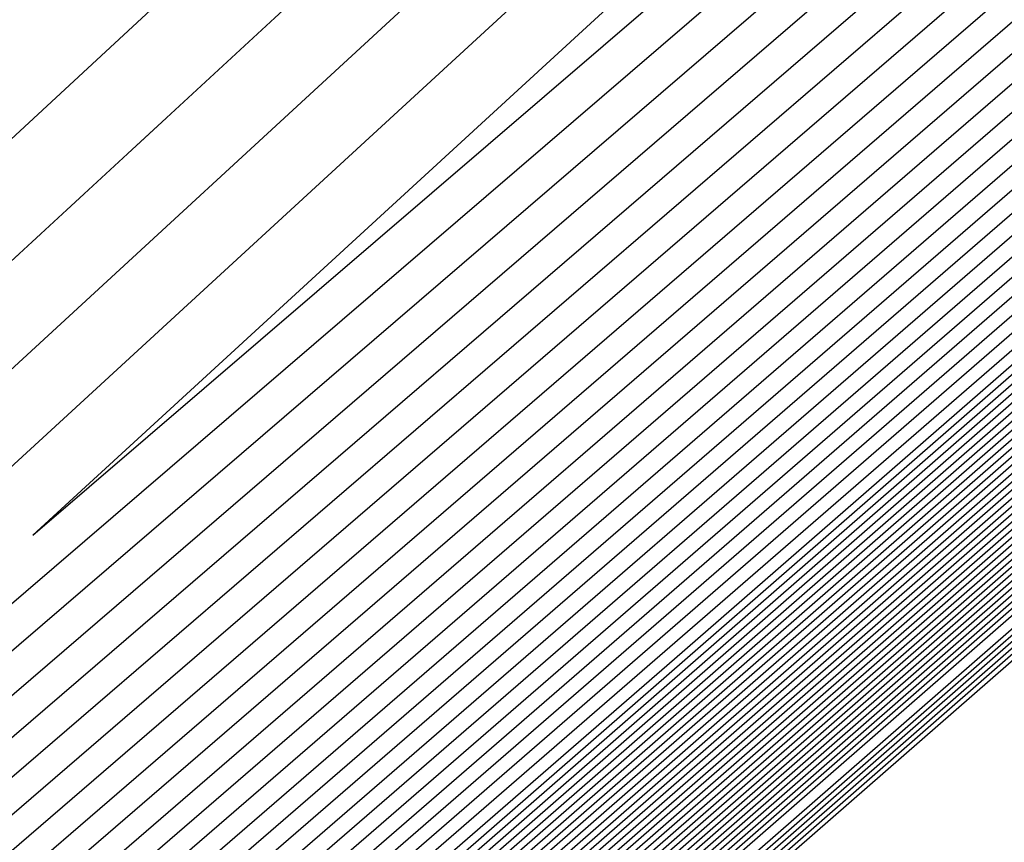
# Model space of a CAD drawing. Extents: x 3249832 to 3255657, y 13789405 to 13793316.
# Tile 813 of 1056: x 3253209.037 to 3253209.214, y 13791258.238 to 13791258.386. Entities that reach past the tile are written whole.
import ezdxf

# ---------------------------------------------------------------- set-up
doc = ezdxf.new("R2010")
doc.units = 0
doc.header["$LTSCALE"] = 100
doc.header["$MEASUREMENT"] = 0
for name, color, linetype in [('GRATIO_03231_CON', 1, 'CONTINUOUS'), ('GRATIO_0323_ICON', 1, 'CONTINUOUS'), ('TARGETS_EAST', 7, 'CONTINUOUS')]:
    doc.layers.add(name, color=color, linetype=linetype)

# ---------------------------------------------------------------- blocks, each defined once
blk = doc.blocks.new('Gratio_032316_contours')
at = {"layer": 'GRATIO_03231_CON', "color": 1, "linetype": 'Continuous', "flags": 128}
for points in [[(3253179.55027, 13791232.39503), (3253186.87441, 13791238.77001), (3253201.4775, 13791251.51898), (3253219.20823, 13791267.00714), (3253234.45763, 13791280.32933), (3253243.00028, 13791287.79153), (3253246.14511, 13791290.5444), (3253246.5846, 13791290.94974), (3253247.02187, 13791291.379), (3253250.20254, 13791294.24212), (3253258.88285, 13791301.95866), (3253274.44262, 13791315.73867), (3253292.7559, 13791331.95413), (3253308.32028, 13791345.76753)], [(3253180.16544, 13791232.93802), (3253187.28488, 13791239.13155), (3253201.72516, 13791251.73678), (3253219.33902, 13791267.12228), (3253234.51314, 13791280.37862), (3253243.01644, 13791287.80647), (3253246.14668, 13791290.54676), (3253246.58389, 13791290.95054), (3253247.01645, 13791291.37639), (3253250.16633, 13791294.21318), (3253258.7639, 13791301.85732), (3253274.17605, 13791315.50724), (3253292.31584, 13791331.56933), (3253307.73285, 13791345.25198)], [(3253180.78061, 13791233.481), (3253187.69534, 13791239.49309), (3253201.97282, 13791251.95458), (3253219.46981, 13791267.23741), (3253234.56866, 13791280.42791), (3253243.03259, 13791287.8214), (3253246.14825, 13791290.54912), (3253246.58317, 13791290.95133), (3253247.01103, 13791291.37378), (3253250.13013, 13791294.18424), (3253258.64495, 13791301.75599), (3253273.90947, 13791315.27582), (3253291.87577, 13791331.18453), (3253307.14542, 13791344.73643)], [(3253181.39578, 13791234.02399), (3253188.1058, 13791239.85463), (3253202.22048, 13791252.17237), (3253219.6006, 13791267.35254), (3253234.62418, 13791280.4772), (3253243.04874, 13791287.83633), (3253246.14982, 13791290.55149), (3253246.58246, 13791290.95213), (3253247.00561, 13791291.37117), (3253250.09393, 13791294.15529), (3253258.526, 13791301.65465), (3253273.6429, 13791315.0444), (3253291.4357, 13791330.79973), (3253306.55799, 13791344.22088)], [(3253182.62612, 13791235.10996), (3253188.92672, 13791240.5777), (3253202.71581, 13791252.60797), (3253219.86218, 13791267.58281), (3253234.73522, 13791280.57579), (3253243.08105, 13791287.8662), (3253246.15297, 13791290.55621), (3253246.58103, 13791290.95372), (3253246.99477, 13791291.36594), (3253250.02153, 13791294.09741), (3253258.2881, 13791301.45198), (3253273.10975, 13791314.58156), (3253290.55557, 13791330.03014), (3253305.38313, 13791343.18978)], [(3253183.24129, 13791235.65295), (3253189.33718, 13791240.93924), (3253202.96347, 13791252.82577), (3253219.99297, 13791267.69794), (3253234.79073, 13791280.62508), (3253243.0972, 13791287.88113), (3253246.15454, 13791290.55858), (3253246.58032, 13791290.95452), (3253246.98935, 13791291.36333), (3253249.98532, 13791294.06847), (3253258.16915, 13791301.35065), (3253272.84317, 13791314.35013), (3253290.11551, 13791329.64534), (3253304.7957, 13791342.67423)], [(3253189.74764, 13791241.30078), (3253203.21113, 13791253.04357), (3253220.12376, 13791267.81308), (3253234.84625, 13791280.67437), (3253243.11336, 13791287.89607), (3253246.15611, 13791290.56094), (3253246.57961, 13791290.95531), (3253246.98393, 13791291.36072), (3253249.94912, 13791294.03953), (3253258.05019, 13791301.24931), (3253272.5766, 13791314.11871), (3253289.67544, 13791329.26055), (3253304.20827, 13791342.15868)], [(3253190.1581, 13791241.66232), (3253203.45879, 13791253.26136), (3253220.25455, 13791267.92821), (3253234.90177, 13791280.72366), (3253243.12951, 13791287.911), (3253246.15768, 13791290.5633), (3253246.57889, 13791290.95611), (3253246.97851, 13791291.35811), (3253249.91292, 13791294.01058), (3253257.93124, 13791301.14798), (3253272.31002, 13791313.88729), (3253289.23538, 13791328.87575), (3253303.62084, 13791341.64313)], [(3253190.97902, 13791242.38539), (3253203.95411, 13791253.69696), (3253220.51613, 13791268.15847), (3253235.01281, 13791280.82224), (3253243.16182, 13791287.94087), (3253246.16082, 13791290.56803), (3253246.57747, 13791290.9577), (3253246.96767, 13791291.35288), (3253249.84051, 13791293.9527), (3253257.69334, 13791300.94531), (3253271.77687, 13791313.42445), (3253288.35525, 13791328.10615), (3253302.44598, 13791340.61203)], [(3253191.38948, 13791242.74693), (3253204.20177, 13791253.91476), (3253220.64692, 13791268.27361), (3253235.06832, 13791280.87154), (3253243.17797, 13791287.9558), (3253246.1624, 13791290.57039), (3253246.57675, 13791290.9585), (3253246.96225, 13791291.35027), (3253249.80431, 13791293.92376), (3253257.57439, 13791300.84397), (3253271.51029, 13791313.19303), (3253287.91518, 13791327.72135), (3253301.85855, 13791340.09648)], [(3253191.79994, 13791243.10847), (3253204.44943, 13791254.13256), (3253220.77772, 13791268.38874), (3253235.12384, 13791280.92083), (3253243.19412, 13791287.97073), (3253246.16397, 13791290.57276), (3253246.57604, 13791290.95929), (3253246.95683, 13791291.34766), (3253249.76811, 13791293.89481), (3253257.45544, 13791300.74264), (3253271.24372, 13791312.9616), (3253287.47511, 13791327.33655), (3253301.27112, 13791339.58093)], [(3253192.2104, 13791243.47001), (3253204.69709, 13791254.35035), (3253220.90851, 13791268.50387), (3253235.17936, 13791280.97012), (3253243.21028, 13791287.98567), (3253246.16554, 13791290.57512), (3253246.57533, 13791290.96009), (3253246.95142, 13791291.34505), (3253249.73191, 13791293.86587), (3253257.33649, 13791300.6413), (3253270.97714, 13791312.73018), (3253287.03505, 13791326.95176), (3253300.68369, 13791339.06538)], [(3253193.03132, 13791244.19308), (3253205.19242, 13791254.78595), (3253221.17009, 13791268.73414), (3253235.29039, 13791281.0687), (3253243.24258, 13791288.01553), (3253246.16868, 13791290.57985), (3253246.5739, 13791290.96168), (3253246.94058, 13791291.33982), (3253249.6595, 13791293.80799), (3253257.09858, 13791300.43863), (3253270.44399, 13791312.26734), (3253286.15492, 13791326.18216), (3253299.50883, 13791338.03428)], [(3253193.44178, 13791244.55462), (3253205.44008, 13791255.00375), (3253221.30088, 13791268.84927), (3253235.34591, 13791281.11799), (3253243.25874, 13791288.03047), (3253246.17025, 13791290.58221), (3253246.57319, 13791290.96248), (3253246.93516, 13791291.33721), (3253249.6233, 13791293.77904), (3253256.97963, 13791300.3373), (3253270.17741, 13791312.03592), (3253285.71485, 13791325.79737), (3253298.92139, 13791337.51873)], [(3253193.85224, 13791244.91616), (3253205.68774, 13791255.22155), (3253221.43167, 13791268.9644), (3253235.40143, 13791281.16728), (3253243.27489, 13791288.0454), (3253246.17182, 13791290.58457), (3253246.57247, 13791290.96327), (3253246.92974, 13791291.3346), (3253249.5871, 13791293.7501), (3253256.86068, 13791300.23596), (3253269.91084, 13791311.8045), (3253285.27479, 13791325.41257), (3253298.33396, 13791337.00318)], [(3253194.2627, 13791245.2777), (3253205.9354, 13791255.43934), (3253221.56246, 13791269.07954), (3253235.45695, 13791281.21658), (3253243.29104, 13791288.06033), (3253246.17339, 13791290.58694), (3253246.57176, 13791290.96407), (3253246.92432, 13791291.33198), (3253249.55089, 13791293.72116), (3253256.74173, 13791300.13463), (3253269.64426, 13791311.57307), (3253284.83472, 13791325.02777), (3253297.74653, 13791336.48763)], [(3253195.08362, 13791246.00077), (3253206.43072, 13791255.87494), (3253221.82404, 13791269.3098), (3253235.56798, 13791281.31516), (3253243.32335, 13791288.0902), (3253246.17654, 13791290.59166), (3253246.57033, 13791290.96566), (3253246.91348, 13791291.32676), (3253249.47849, 13791293.66327), (3253256.50383, 13791299.93196), (3253269.11111, 13791311.11023), (3253283.95459, 13791324.25817), (3253296.57167, 13791335.45653)], [(3253195.49408, 13791246.36231), (3253206.67838, 13791256.09274), (3253221.95483, 13791269.42494), (3253235.6235, 13791281.36445), (3253243.3395, 13791288.10513), (3253246.17811, 13791290.59402), (3253246.56962, 13791290.96646), (3253246.90806, 13791291.32415), (3253249.44229, 13791293.63433), (3253256.38488, 13791299.83062), (3253268.84454, 13791310.87881), (3253283.51452, 13791323.87338), (3253295.98424, 13791334.94098)], [(3253195.90454, 13791246.72385), (3253206.92604, 13791256.31054), (3253222.08562, 13791269.54007), (3253235.67902, 13791281.41374), (3253243.35566, 13791288.12007), (3253246.17968, 13791290.59639), (3253246.56891, 13791290.96725), (3253246.90264, 13791291.32154), (3253249.40609, 13791293.60539), (3253256.26593, 13791299.72929), (3253268.57796, 13791310.64739), (3253283.07446, 13791323.48858), (3253295.39681, 13791334.42543)], [(3253196.31501, 13791247.08539), (3253207.1737, 13791256.52833), (3253222.21641, 13791269.6552), (3253235.73454, 13791281.46303), (3253243.37181, 13791288.135), (3253246.18125, 13791290.59875), (3253246.56819, 13791290.96805), (3253246.89722, 13791291.31892), (3253249.36988, 13791293.57645), (3253256.14697, 13791299.62795), (3253268.31138, 13791310.41597), (3253282.63439, 13791323.10378), (3253294.80938, 13791333.90988)], [(3253197.13593, 13791247.80846), (3253207.66903, 13791256.96393), (3253222.47799, 13791269.88547), (3253235.84557, 13791281.56162), (3253243.40412, 13791288.16487), (3253246.18439, 13791290.60348), (3253246.56677, 13791290.96964), (3253246.88638, 13791291.3137), (3253249.29748, 13791293.51856), (3253255.90907, 13791299.42528), (3253267.77823, 13791309.95312), (3253281.75426, 13791322.33419), (3253293.63452, 13791332.87878)], [(3253197.54639, 13791248.17), (3253207.91669, 13791257.18173), (3253222.60878, 13791270.0006), (3253235.90109, 13791281.61091), (3253243.42027, 13791288.1798), (3253246.18596, 13791290.60584), (3253246.56605, 13791290.97044), (3253246.88096, 13791291.31109), (3253249.26128, 13791293.48962), (3253255.79012, 13791299.32395), (3253267.51166, 13791309.7217), (3253281.31419, 13791321.94939), (3253293.04709, 13791332.36323), (3253299.24948, 13791337.92415)], [(3253197.95685, 13791248.53154), (3253208.16435, 13791257.39953), (3253222.73957, 13791270.11573), (3253235.95661, 13791281.6602), (3253243.43643, 13791288.19473), (3253246.18754, 13791290.6082), (3253246.56534, 13791290.97123), (3253246.87554, 13791291.30847), (3253249.22507, 13791293.46068), (3253255.67117, 13791299.22261), (3253267.24508, 13791309.49028), (3253280.87413, 13791321.56459), (3253292.45966, 13791331.84768), (3253298.58416, 13791337.33876)], [(3253198.36731, 13791248.89308), (3253208.41201, 13791257.61732), (3253222.87037, 13791270.23087), (3253236.01213, 13791281.70949), (3253243.45258, 13791288.20967), (3253246.18911, 13791290.61057), (3253246.56463, 13791290.97203), (3253246.87012, 13791291.30586), (3253249.18887, 13791293.43173), (3253255.55222, 13791299.12128), (3253266.9785, 13791309.25886), (3253280.43407, 13791321.17979), (3253291.87223, 13791331.33213), (3253297.91884, 13791336.75338)], [(3253199.18823, 13791249.61615), (3253208.90733, 13791258.05292), (3253223.13195, 13791270.46113), (3253236.12316, 13791281.80807), (3253243.48489, 13791288.23953), (3253246.19225, 13791290.61529), (3253246.5632, 13791290.97362), (3253246.85928, 13791291.30064), (3253249.11647, 13791293.37385), (3253255.31432, 13791298.91861), (3253266.44535, 13791308.79601), (3253279.55394, 13791320.4102), (3253290.69737, 13791330.30103), (3253296.5882, 13791335.58261)], [(3253199.59869, 13791249.97769), (3253209.15499, 13791258.27072), (3253223.26274, 13791270.57626), (3253236.17868, 13791281.85736), (3253243.50104, 13791288.25447), (3253246.19382, 13791290.61766), (3253246.56249, 13791290.97442), (3253246.85386, 13791291.29803), (3253249.08026, 13791293.34491), (3253255.19536, 13791298.81727), (3253266.17878, 13791308.56459), (3253279.11387, 13791320.0254), (3253290.10994, 13791329.78548), (3253295.92288, 13791334.99723)], [(3253200.00915, 13791250.33923), (3253209.40265, 13791258.48852), (3253223.39353, 13791270.6914), (3253236.2342, 13791281.90666), (3253243.51719, 13791288.2694), (3253246.19539, 13791290.62002), (3253246.56177, 13791290.97521), (3253246.84844, 13791291.29541), (3253249.04406, 13791293.31596), (3253255.07641, 13791298.71594), (3253265.9122, 13791308.33317), (3253278.6738, 13791319.6406), (3253289.52251, 13791329.26993), (3253295.25756, 13791334.41184)], [(3253200.41961, 13791250.70077), (3253209.65031, 13791258.70631), (3253223.52432, 13791270.80653), (3253236.28972, 13791281.95595), (3253243.53335, 13791288.28434), (3253246.19696, 13791290.62238), (3253246.56106, 13791290.97601), (3253246.84302, 13791291.2928), (3253249.00786, 13791293.28702), (3253254.95746, 13791298.6146), (3253265.64563, 13791308.10175), (3253278.23374, 13791319.25581), (3253288.93508, 13791328.75438), (3253294.59224, 13791333.82646)], [(3253201.24053, 13791251.42384), (3253210.14563, 13791259.14191), (3253223.7859, 13791271.0368), (3253236.40075, 13791282.05453), (3253243.56565, 13791288.3142), (3253246.20011, 13791290.62711), (3253246.55963, 13791290.9776), (3253246.83219, 13791291.28758), (3253248.93546, 13791293.22914), (3253254.71956, 13791298.41193), (3253265.11248, 13791307.63891), (3253277.35361, 13791318.48621), (3253287.76022, 13791327.72328), (3253293.2616, 13791332.65569)], [(3253201.65099, 13791251.78538), (3253210.3933, 13791259.35971), (3253223.91669, 13791271.15193), (3253236.45627, 13791282.10382), (3253243.58181, 13791288.32914), (3253246.20168, 13791290.62947), (3253246.55892, 13791290.9784), (3253246.82677, 13791291.28496), (3253248.89925, 13791293.20019), (3253254.60061, 13791298.3106), (3253264.8459, 13791307.40749), (3253276.91354, 13791318.10141), (3253287.17279, 13791327.20773)], [(3253215.27891, 13791264.12388), (3253208.32754, 13791257.89481), (3253202.31158, 13791252.48555), (3253202.06145, 13791252.14692), (3253210.64096, 13791259.57751), (3253224.04748, 13791271.26706)], [(3253216.27123, 13791264.99994), (3253209.15191, 13791258.62312), (3253202.92675, 13791253.02854), (3253202.47191, 13791252.50846), (3253210.88862, 13791259.7953), (3253224.17827, 13791271.38219)], [(3253218.25586, 13791266.75207), (3253210.80067, 13791260.07975), (3253204.15709, 13791254.11451), (3253203.29283, 13791253.23153), (3253211.38394, 13791260.2309), (3253224.43985, 13791271.61246)], [(3253219.24818, 13791267.62813), (3253211.62504, 13791260.80806), (3253204.77226, 13791254.6575), (3253203.70329, 13791253.59307), (3253211.6316, 13791260.4487), (3253224.57064, 13791271.72759)], [(3253220.24049, 13791268.50419), (3253212.44942, 13791261.53637), (3253205.38743, 13791255.20049), (3253204.11375, 13791253.95461), (3253211.87926, 13791260.6665), (3253224.70143, 13791271.84272)], [(3253221.23281, 13791269.38026), (3253213.2738, 13791262.26468), (3253206.0026, 13791255.74348), (3253204.52421, 13791254.31615), (3253212.12692, 13791260.88429), (3253224.83222, 13791271.95786)], [(3253223.21744, 13791271.13238), (3253214.92255, 13791263.72131), (3253207.23294, 13791256.82945), (3253205.34514, 13791255.03922), (3253212.62225, 13791261.31989), (3253225.0938, 13791272.18812)], [(3253215.74693, 13791264.44962), (3253207.84811, 13791257.37244), (3253205.7556, 13791255.40076), (3253212.86991, 13791261.53769), (3253225.22459, 13791272.30326)], [(3253216.57131, 13791265.17793), (3253208.46329, 13791257.91542), (3253206.16606, 13791255.7623), (3253213.11757, 13791261.75549), (3253225.35538, 13791272.41839)], [(3253217.39568, 13791265.90624), (3253209.07846, 13791258.45841), (3253206.57652, 13791256.12384), (3253213.36523, 13791261.97329), (3253225.48617, 13791272.53352)], [(3253219.04444, 13791267.36287), (3253210.3088, 13791259.54439), (3253207.39744, 13791256.84691), (3253213.86055, 13791262.40888), (3253225.74775, 13791272.76379)], [(3253219.86882, 13791268.09118), (3253210.92397, 13791260.08737), (3253207.8079, 13791257.20845), (3253214.10821, 13791262.62668), (3253225.87854, 13791272.87892)], [(3253220.69319, 13791268.81949), (3253211.53914, 13791260.63036), (3253208.21836, 13791257.56999), (3253214.35587, 13791262.84448), (3253226.00933, 13791272.99405)], [(3253221.51757, 13791269.54781), (3253212.15431, 13791261.17335), (3253208.62882, 13791257.93153), (3253214.60353, 13791263.06227), (3253226.14013, 13791273.10919)]]:
    blk.add_lwpolyline(points, dxfattribs=at)
at = {"layer": 'GRATIO_03231_CON', "color": 5, "linetype": 'Continuous', "flags": 128}
for points in [[(3253178.31993, 13791231.30905), (3253186.05349, 13791238.04694), (3253200.98218, 13791251.08338), (3253218.94665, 13791266.77688), (3253234.34659, 13791280.23075), (3253242.96798, 13791287.76167), (3253246.14197, 13791290.53967), (3253246.58603, 13791290.94815), (3253247.02107, 13791291.37394), (3253250.18182, 13791294.2177), (3253258.80647, 13791301.88356), (3253274.26937, 13791315.56557), (3253292.48955, 13791331.61762), (3253308.02221, 13791345.18354)], [(3253177.70476, 13791230.76607), (3253185.64303, 13791237.6854), (3253200.73452, 13791250.86558), (3253218.81586, 13791266.66175), (3253234.29107, 13791280.18146), (3253242.95182, 13791287.74673), (3253246.1404, 13791290.53731), (3253246.58674, 13791290.94735), (3253247.01436, 13791291.36584), (3253250.12102, 13791294.16091), (3253258.59804, 13791301.69555), (3253273.79626, 13791315.14336), (3253291.70456, 13791330.92064), (3253306.97134, 13791344.25434)], [(3253177.08958, 13791230.22308), (3253185.23257, 13791237.32386), (3253200.48686, 13791250.64779), (3253218.68507, 13791266.54661), (3253234.23556, 13791280.13216), (3253242.93567, 13791287.7318), (3253246.13883, 13791290.53495), (3253246.58745, 13791290.94656), (3253247.00766, 13791291.35773), (3253250.06022, 13791294.10413), (3253258.38961, 13791301.50754), (3253273.32314, 13791314.72115), (3253290.91956, 13791330.22366), (3253305.92046, 13791343.32515)], [(3253176.47441, 13791229.68009), (3253184.82211, 13791236.96232), (3253200.23919, 13791250.42999), (3253218.55428, 13791266.43148), (3253234.18004, 13791280.08287), (3253242.91952, 13791287.71687), (3253246.13725, 13791290.53258), (3253246.58817, 13791290.94576), (3253247.00095, 13791291.34963), (3253249.99942, 13791294.04734), (3253258.18118, 13791301.31953), (3253272.85003, 13791314.29894), (3253290.13456, 13791329.52668), (3253304.86958, 13791342.39595)], [(3253175.24407, 13791228.59412), (3253184.00119, 13791236.23925), (3253199.74387, 13791249.99439), (3253218.2927, 13791266.20121), (3253234.069, 13791279.98429), (3253242.88721, 13791287.687), (3253246.13411, 13791290.52786), (3253246.58959, 13791290.94417), (3253246.98754, 13791291.33342), (3253249.87782, 13791293.93376), (3253257.76432, 13791300.94351), (3253271.9038, 13791313.45451), (3253288.56457, 13791328.13272), (3253302.76783, 13791340.53756)]]:
    blk.add_lwpolyline(points, dxfattribs=at)
at = {"layer": 'GRATIO_0323_ICON', "color": 7, "linetype": 'Continuous', "flags": 128}
for points in [[(3253175.85924, 13791229.13711), (3253184.41165, 13791236.60078), (3253199.99153, 13791250.21219), (3253218.42349, 13791266.31635), (3253234.12452, 13791280.03358), (3253242.90336, 13791287.70193), (3253246.13568, 13791290.53022), (3253246.58888, 13791290.94497), (3253246.99424, 13791291.34152), (3253249.93862, 13791293.99055), (3253257.97275, 13791301.13152), (3253272.37691, 13791313.87673), (3253289.34956, 13791328.8297), (3253303.81871, 13791341.46676)], [(3253182.01095, 13791234.56698), (3253188.51626, 13791240.21616), (3253202.46814, 13791252.39017), (3253219.73139, 13791267.46768), (3253234.6797, 13791280.5265), (3253243.0649, 13791287.85127), (3253246.1514, 13791290.55385), (3253246.58175, 13791290.95293), (3253247.00019, 13791291.36856), (3253250.05773, 13791294.12635), (3253258.40705, 13791301.55332), (3253273.37632, 13791314.81298), (3253290.99564, 13791330.41494), (3253305.97056, 13791343.70533)], [(3253190.56856, 13791242.02386), (3253203.70645, 13791253.47916), (3253220.38534, 13791268.04334), (3253234.95729, 13791280.77295), (3253243.14566, 13791287.92593), (3253246.15925, 13791290.56567), (3253246.57818, 13791290.95691), (3253246.97309, 13791291.35549), (3253249.87672, 13791293.98164), (3253257.81229, 13791301.04664), (3253272.04344, 13791313.65587), (3253288.79531, 13791328.49095), (3253303.03341, 13791341.12758)], [(3253192.62086, 13791243.83154), (3253204.94475, 13791254.56815), (3253221.0393, 13791268.61901), (3253235.23488, 13791281.01941), (3253243.22643, 13791288.0006), (3253246.16711, 13791290.57748), (3253246.57461, 13791290.96089), (3253246.946, 13791291.34243), (3253249.6957, 13791293.83693), (3253257.21754, 13791300.53997), (3253270.71056, 13791312.49876), (3253286.59498, 13791326.56696), (3253300.09626, 13791338.54983)], [(3253194.67316, 13791245.63924), (3253206.18306, 13791255.65714), (3253221.69325, 13791269.19467), (3253235.51247, 13791281.26587), (3253243.3072, 13791288.07527), (3253246.17497, 13791290.5893), (3253246.57105, 13791290.96487), (3253246.9189, 13791291.32937), (3253249.51469, 13791293.69222), (3253256.62278, 13791300.03329), (3253269.37769, 13791311.34165), (3253284.39466, 13791324.64297), (3253297.1591, 13791335.97208)], [(3253196.72547, 13791247.44693), (3253207.42136, 13791256.74613), (3253222.3472, 13791269.77033), (3253235.79006, 13791281.51232), (3253243.38797, 13791288.14993), (3253246.18282, 13791290.60111), (3253246.56748, 13791290.96885), (3253246.8918, 13791291.31631), (3253249.33368, 13791293.5475), (3253256.02802, 13791299.52662), (3253268.04481, 13791310.18454), (3253282.19433, 13791322.71898), (3253294.22195, 13791333.39433)], [(3253198.77777, 13791249.25461), (3253208.65967, 13791257.83512), (3253223.00116, 13791270.346), (3253236.06765, 13791281.75878), (3253243.46873, 13791288.2246), (3253246.19068, 13791290.61293), (3253246.56391, 13791290.97283), (3253246.8647, 13791291.30325), (3253249.15267, 13791293.40279), (3253255.43327, 13791299.01994), (3253266.71193, 13791309.02744), (3253279.994, 13791320.795), (3253291.2848, 13791330.81658), (3253297.25352, 13791336.168)], [(3253200.83007, 13791251.06231), (3253209.89797, 13791258.92411), (3253223.65511, 13791270.92166), (3253236.34523, 13791282.00524), (3253243.5495, 13791288.29927), (3253246.19853, 13791290.62475), (3253246.56034, 13791290.9768), (3253246.83761, 13791291.29019), (3253248.97166, 13791293.25808), (3253254.83851, 13791298.51327), (3253265.37905, 13791307.87033), (3253277.79367, 13791318.87101), (3253288.34765, 13791328.23883), (3253293.92692, 13791333.24107)], [(3253217.26355, 13791265.876), (3253209.97629, 13791259.35143), (3253203.54192, 13791253.57153), (3253202.88237, 13791252.87), (3253211.13628, 13791260.0131), (3253224.30906, 13791271.49733)], [(3253222.22513, 13791270.25632), (3253214.09818, 13791262.993), (3253206.61777, 13791256.28646), (3253204.93468, 13791254.67769), (3253212.37458, 13791261.10209), (3253224.96301, 13791272.07299)], [(3253218.22006, 13791266.63456), (3253209.69363, 13791259.0014), (3253206.98698, 13791256.48538), (3253213.61289, 13791262.19108), (3253225.61696, 13791272.64865)], [(3253222.34195, 13791270.27612), (3253212.76948, 13791261.71633), (3253209.03928, 13791258.29307), (3253214.8512, 13791263.28007), (3253226.27092, 13791273.22432)]]:
    blk.add_lwpolyline(points, dxfattribs=at)

msp = doc.modelspace()

# ---------------------------------------------------------------- block references
at = {"layer": 'TARGETS_EAST'}
msp.add_blockref('Gratio_032316_contours', (0, 0), dxfattribs=at)

doc.saveas('drawing.dxf')
